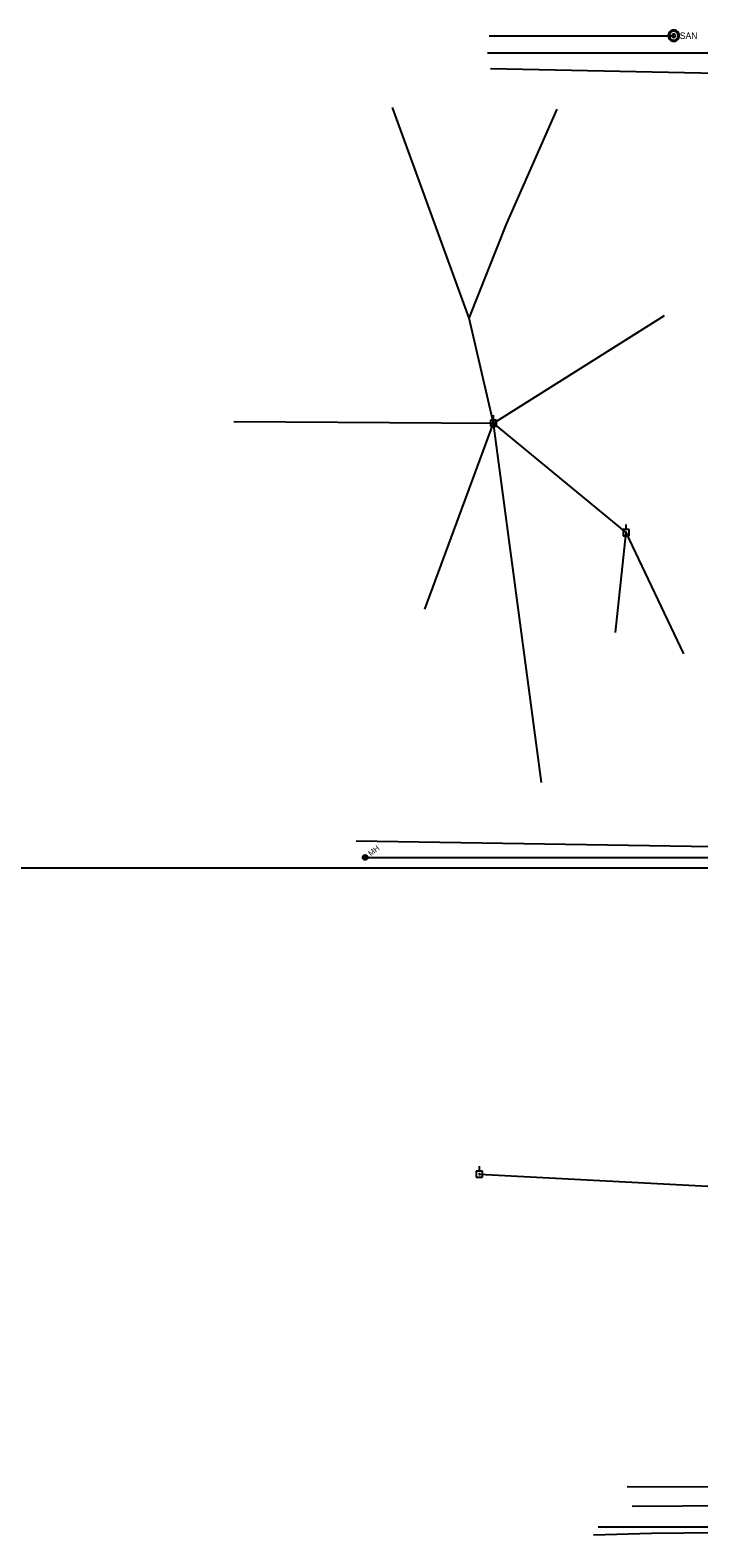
# Model space of a CAD drawing. Extents: x 596028 to 606371, y 330010 to 403088.
# Drawn here: x 604254 to 604652, y 334955 to 335852 of the extents above; entities that cross this region are included whole.
import ezdxf

# ---------------------------------------------------------------- set-up
doc = ezdxf.new("R2010")
doc.units = 0
for name, color, linetype in [('E_UTL_EPowerPole', 7, 'Continuous'), ('E_UTL_G_UG', 7, 'Continuous'), ('E_UTL_Overhead', 7, 'Continuous'), ('E_UTL_SAN_MH', 7, 'Continuous'), ('E_UTL_SAN_UG', 7, 'Continuous'), ('E_UTL_SAN_UG_MMSD', 7, 'Continuous'), ('E_UTL_T_UG', 7, 'Continuous'), ('E_UTL_W_UG', 7, 'Continuous')]:
    doc.layers.add(name, color=color, linetype=linetype)

msp = doc.modelspace()

# ---------------------------------------------------------------- linework, layer by layer
at = {"layer": 'E_UTL_EPowerPole'}
for points in [[(604531.51, 335619.87), (604527.82, 335619.87)], [(604527.82, 335619.87), (604527.82, 335616.18)], [(604529.93, 335618.03), (604529.93, 335618.07), (604529.92, 335618.12), (604529.89, 335618.16), (604529.87, 335618.19), (604529.83, 335618.22), (604529.79, 335618.25), (604529.75, 335618.26), (604529.71, 335618.27), (604529.66, 335618.26), (604529.62, 335618.25), (604529.57, 335618.23), (604529.54, 335618.21), (604529.51, 335618.18), (604529.48, 335618.14), (604529.46, 335618.1), (604529.46, 335618.05), (604529.46, 335618.01), (604529.46, 335617.96), (604529.48, 335617.92), (604529.51, 335617.88), (604529.54, 335617.85), (604529.57, 335617.82), (604529.62, 335617.8), (604529.66, 335617.79), (604529.71, 335617.79), (604529.75, 335617.8), (604529.79, 335617.81), (604529.83, 335617.83), (604529.87, 335617.86), (604529.89, 335617.9), (604529.92, 335617.94), (604529.93, 335617.98), (604529.93, 335618.03)], [(604529.66, 335619.87), (604529.66, 335622.78)], [(604531.51, 335616.18), (604531.51, 335619.87)], [(604527.82, 335616.18), (604531.51, 335616.18)], [(604610.4, 335554.84), (604606.72, 335554.84)], [(604606.72, 335554.84), (604606.72, 335551.15)], [(604608.56, 335554.84), (604608.56, 335557.75)], [(604610.4, 335551.15), (604610.4, 335554.84)], [(604606.72, 335551.15), (604610.4, 335551.15)], [(604608.83, 335553), (604608.83, 335553.05), (604608.81, 335553.09), (604608.79, 335553.13), (604608.76, 335553.16), (604608.73, 335553.19), (604608.69, 335553.22), (604608.65, 335553.23), (604608.6, 335553.24), (604608.56, 335553.24), (604608.51, 335553.23), (604608.47, 335553.21), (604608.44, 335553.18), (604608.4, 335553.15), (604608.38, 335553.11), (604608.36, 335553.07), (604608.35, 335553.02), (604608.35, 335552.98), (604608.36, 335552.93), (604608.38, 335552.89), (604608.4, 335552.85), (604608.44, 335552.82), (604608.47, 335552.79), (604608.51, 335552.77), (604608.56, 335552.76), (604608.6, 335552.76), (604608.65, 335552.77), (604608.69, 335552.78), (604608.73, 335552.81), (604608.76, 335552.84), (604608.79, 335552.87), (604608.81, 335552.91), (604608.83, 335552.95), (604608.83, 335553)], [(604523.17, 335173.36), (604519.48, 335173.36)], [(604519.48, 335173.36), (604519.48, 335169.66)], [(604519.48, 335169.66), (604523.17, 335169.66)], [(604521.6, 335171.51), (604521.59, 335171.56), (604521.58, 335171.6), (604521.56, 335171.64), (604521.53, 335171.68), (604521.5, 335171.71), (604521.46, 335171.73), (604521.42, 335171.74), (604521.37, 335171.75), (604521.33, 335171.75), (604521.28, 335171.74), (604521.24, 335171.72), (604521.2, 335171.69), (604521.17, 335171.66), (604521.15, 335171.62), (604521.13, 335171.58), (604521.12, 335171.54), (604521.12, 335171.49), (604521.13, 335171.45), (604521.15, 335171.4), (604521.17, 335171.37), (604521.2, 335171.33), (604521.24, 335171.31), (604521.28, 335171.29), (604521.33, 335171.28), (604521.37, 335171.27), (604521.42, 335171.28), (604521.46, 335171.3), (604521.5, 335171.32), (604521.53, 335171.35), (604521.56, 335171.38), (604521.58, 335171.42), (604521.59, 335171.47), (604521.6, 335171.51)], [(604521.33, 335173.36), (604521.33, 335176.26)], [(604523.17, 335169.66), (604523.17, 335173.36)]]:
    msp.add_lwpolyline(points, dxfattribs=at)
at = {"layer": 'E_UTL_G_UG'}
for p, q in [((604527.97, 335829.02), (604718.13, 335825.08)), ((604609.16, 334985.7), (604788.86, 334985.31))]:
    msp.add_line(p, q, dxfattribs=at)
at = {"layer": 'E_UTL_Overhead'}
for p, q in [((604529.69, 335618.03), (604631.42, 335682)), ((604375.3, 335619.1), (604529.69, 335618.03)), ((604488.86, 335507.52), (604529.69, 335618.03)), ((604558.32, 335404.33), (604529.69, 335618.03)), ((604602.29, 335493.49), (604608.59, 335553)), ((604521.36, 335171.51), (604680.73, 335163.15))]:
    msp.add_line(p, q, dxfattribs=at)
for points in [[(604529.69, 335618.03), (604515.25, 335680.58), (604469.6, 335805.78)], [(604515.25, 335680.58), (604537.43, 335736.32), (604567.66, 335804.74)], [(604642.89, 335480.99), (604608.59, 335553), (604529.69, 335618.03)]]:
    msp.add_lwpolyline(points, dxfattribs=at)
at = {"layer": 'E_UTL_SAN_MH'}
for points in [[(604640.18, 335848.45), (604640.12, 335849.08), (604639.95, 335849.68), (604639.66, 335850.23), (604639.27, 335850.73), (604638.8, 335851.14), (604638.25, 335851.45), (604637.66, 335851.66), (604637.04, 335851.75), (604636.41, 335851.72), (604635.8, 335851.57), (604635.23, 335851.31), (604634.72, 335850.94), (604634.29, 335850.49), (604633.95, 335849.96), (604633.72, 335849.38), (604633.6, 335848.76), (604633.6, 335848.14), (604633.72, 335847.52), (604633.95, 335846.94), (604634.29, 335846.41), (604634.72, 335845.96), (604635.23, 335845.59), (604635.8, 335845.33), (604636.41, 335845.18), (604637.04, 335845.15), (604637.66, 335845.24), (604638.25, 335845.45), (604638.8, 335845.76), (604639.27, 335846.17), (604639.66, 335846.67), (604639.95, 335847.22), (604640.12, 335847.83), (604640.18, 335848.45)], [(604639.52, 335848.45), (604639.47, 335848.95), (604639.33, 335849.43), (604639.1, 335849.88), (604638.79, 335850.27), (604638.41, 335850.6), (604637.98, 335850.85), (604637.5, 335851.02), (604637.01, 335851.09), (604636.51, 335851.06), (604636.02, 335850.95), (604635.56, 335850.74), (604635.15, 335850.45), (604634.81, 335850.08), (604634.54, 335849.66), (604634.35, 335849.19), (604634.25, 335848.7), (604634.25, 335848.2), (604634.35, 335847.71), (604634.54, 335847.24), (604634.81, 335846.82), (604635.15, 335846.46), (604635.56, 335846.16), (604636.02, 335845.96), (604636.51, 335845.84), (604637.01, 335845.81), (604637.5, 335845.89), (604637.98, 335846.05), (604638.41, 335846.3), (604638.79, 335846.63), (604639.1, 335847.02), (604639.33, 335847.47), (604639.47, 335847.95), (604639.52, 335848.45)], [(604637.87, 335848.45), (604637.85, 335848.64), (604637.8, 335848.82), (604637.72, 335848.99), (604637.6, 335849.13), (604637.46, 335849.26), (604637.29, 335849.35), (604637.12, 335849.41), (604636.93, 335849.44), (604636.74, 335849.43), (604636.56, 335849.39), (604636.39, 335849.31), (604636.23, 335849.2), (604636.1, 335849.06), (604636, 335848.9), (604635.93, 335848.73), (604635.9, 335848.54), (604635.9, 335848.36), (604635.93, 335848.17), (604636, 335848), (604636.1, 335847.84), (604636.23, 335847.7), (604636.39, 335847.59), (604636.56, 335847.52), (604636.74, 335847.47), (604636.93, 335847.46), (604637.12, 335847.49), (604637.29, 335847.55), (604637.46, 335847.64), (604637.6, 335847.77), (604637.72, 335847.92), (604637.8, 335848.08), (604637.85, 335848.26), (604637.87, 335848.45)]]:
    msp.add_lwpolyline(points, dxfattribs=at)
for radius in [1.5, 1.2, 0.45]:
    msp.add_circle((604453.41, 335359.84), radius, dxfattribs=at)
at = {"layer": 'E_UTL_SAN_UG'}
for p, q in [((604527.09, 335848.45), (604636.88, 335848.45)), ((604453.41, 335359.84), (604751.04, 335359.76)), ((604612.08, 334974.04), (604754.47, 334975.15))]:
    msp.add_line(p, q, dxfattribs=at)
at = {"layer": 'E_UTL_SAN_UG_MMSD'}
msp.add_line((604129.05, 335353.62), (604806.5, 335353.62), dxfattribs=at)
at = {"layer": 'E_UTL_T_UG'}
msp.add_lwpolyline([(604589.13, 334957.04), (604623.62, 334957.99), (604662.26, 334958.5), (604693.45, 334961.55), (604743.11, 334957.64), (604774.39, 334958.71), (604780.28, 334956.17), (604781.19, 334955.24)], dxfattribs=at)
at = {"layer": 'E_UTL_W_UG'}
for p, q in [((604526.08, 335838.28), (604675.23, 335838.28)), ((604448.01, 335369.62), (604762.05, 335364.76))]:
    msp.add_line(p, q, dxfattribs=at)
msp.add_lwpolyline([(604592.01, 334961.73), (604731.8, 334961.73), (604753.88, 334961.04), (604785.19, 334961.14)], dxfattribs=at)

# ---------------------------------------------------------------- texts
at = {"layer": 'E_UTL_SAN_MH'}
msp.add_text('SAN', height=3.849, dxfattribs=at).set_placement((604640.45, 335846.51))
msp.add_text('MH', height=3.24, rotation=38.27758, dxfattribs=at).set_placement((604456.77, 335360.43))

doc.saveas('drawing.dxf')
